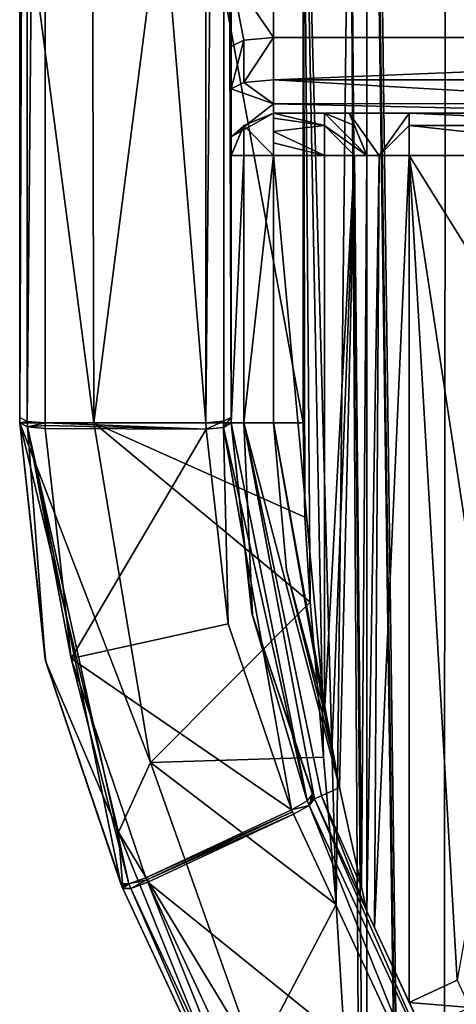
# Model space of a CAD drawing. Header units: millimetres. Extents: x -455 to 455, y -678 to 20.
# Tile 668 of 719: x -9 to -4, y -34 to -22. Entities that reach past the tile are written whole.
import ezdxf

# ---------------------------------------------------------------- set-up
doc = ezdxf.new("R2010")
doc.units = ezdxf.units.MM
doc.header["$LTSCALE"] = 65.185185
for name, color, linetype in [('284', 7, 'CONTINUOUS'), ('285', 7, 'CONTINUOUS'), ('286', 7, 'CONTINUOUS'), ('287', 7, 'CONTINUOUS'), ('288', 7, 'CONTINUOUS'), ('327', 7, 'CONTINUOUS'), ('328', 7, 'CONTINUOUS'), ('329', 7, 'CONTINUOUS'), ('330', 7, 'CONTINUOUS'), ('331', 7, 'CONTINUOUS'), ('332', 7, 'CONTINUOUS'), ('333', 7, 'CONTINUOUS'), ('334', 7, 'CONTINUOUS'), ('335', 7, 'CONTINUOUS'), ('336', 7, 'CONTINUOUS'), ('337', 7, 'CONTINUOUS'), ('338', 7, 'CONTINUOUS'), ('339', 7, 'CONTINUOUS'), ('340', 7, 'CONTINUOUS'), ('341', 7, 'CONTINUOUS'), ('342', 7, 'CONTINUOUS'), ('343', 7, 'CONTINUOUS'), ('344', 7, 'CONTINUOUS'), ('345', 7, 'CONTINUOUS'), ('346', 7, 'CONTINUOUS'), ('347', 7, 'CONTINUOUS'), ('348', 7, 'CONTINUOUS'), ('349', 7, 'CONTINUOUS'), ('350', 7, 'CONTINUOUS'), ('351', 7, 'CONTINUOUS'), ('352', 7, 'CONTINUOUS'), ('353', 7, 'CONTINUOUS'), ('354', 7, 'CONTINUOUS'), ('355', 7, 'CONTINUOUS'), ('358', 7, 'CONTINUOUS'), ('359', 7, 'CONTINUOUS'), ('362', 7, 'CONTINUOUS'), ('434', 7, 'CONTINUOUS'), ('435', 7, 'CONTINUOUS'), ('436', 7, 'CONTINUOUS'), ('437', 7, 'CONTINUOUS'), ('438', 7, 'CONTINUOUS'), ('439', 7, 'CONTINUOUS'), ('440', 7, 'CONTINUOUS'), ('441', 7, 'CONTINUOUS'), ('442', 7, 'CONTINUOUS'), ('443', 7, 'CONTINUOUS'), ('539', 7, 'CONTINUOUS'), ('547', 7, 'CONTINUOUS')]:
    doc.layers.add(name, color=color, linetype=linetype)

msp = doc.modelspace()

# ---------------------------------------------------------------- linework, layer by layer
at = {"layer": '284', "linetype": 'Continuous'}
for points in [[(-6.6, -27.084, -16.196), (-6.6, -3.939, -21.189), (-6.6, -14.205, -8.876), (-6.6, -27.084, -16.196)], [(-6.6, -21.872, -12.447), (-6.6, -27.084, -16.196), (-6.6, -14.205, -8.876), (-6.6, -21.872, -12.447)], [(-6.6, -27.154, -16.177), (-6.6, -27.084, -16.196), (-6.6, -21.872, -12.447), (-6.6, -27.154, -16.177)], [(-6.6, -22.711, -12.646), (-6.6, -27.154, -16.177), (-6.6, -21.872, -12.447), (-6.6, -22.711, -12.646)], [(-6.6, -23.211, -12.538), (-6.6, -27.154, -16.177), (-6.6, -22.711, -12.646), (-6.6, -23.211, -12.538)], [(-6.6, -23.778, -12.188), (-6.6, -27.154, -16.177), (-6.6, -23.211, -12.538), (-6.6, -23.778, -12.188)], [(-6.6, -24, -11.56), (-6.6, -27.154, -16.177), (-6.6, -23.778, -12.188), (-6.6, -24, -11.56)], [(-6.6, -27.154, 4.971), (-6.6, -27.154, -16.177), (-6.6, -24, 4.971), (-6.6, -27.154, 4.971)], [(-6.6, -24, 4.971), (-6.6, -27.154, -16.177), (-6.6, -24, -11.56), (-6.6, -24, 4.971)]]:
    msp.add_3dface(points, dxfattribs=at)
at = {"layer": '285', "linetype": 'Continuous'}
for points in [[(-6.686, -3.984, -21.402), (-6.6, -3.939, -21.189), (-6.6, -27.084, -16.196), (-6.686, -3.984, -21.402)], [(-6.9, -4.003, -21.489), (-6.686, -3.984, -21.402), (-6.9, -27.154, -16.487), (-6.9, -4.003, -21.489)], [(-6.9, -27.154, -16.487), (-6.686, -3.984, -21.402), (-6.688, -27.134, -16.402), (-6.9, -27.154, -16.487)], [(-6.686, -3.984, -21.402), (-6.6, -27.084, -16.196), (-6.688, -27.134, -16.402), (-6.686, -3.984, -21.402)]]:
    msp.add_3dface(points, dxfattribs=at)
at = {"layer": '286', "linetype": 'Continuous'}
for points in [[(-8.8, -4.003, -21.489), (-6.9, -4.003, -21.489), (-6.9, -27.154, -16.487), (-8.8, -4.003, -21.489)], [(-8.8, -4.003, -21.489), (-6.9, -27.154, -16.487), (-8.8, -27.154, -16.487), (-8.8, -4.003, -21.489)]]:
    msp.add_3dface(points, dxfattribs=at)
at = {"layer": '287', "linetype": 'Continuous'}
for points in [[(-9.1, -3.942, -21.189), (-9.012, -3.987, -21.403), (-9.1, -27.09, -16.194), (-9.1, -3.942, -21.189)], [(-9.1, -27.09, -16.194), (-9.012, -3.987, -21.403), (-9.012, -27.135, -16.402), (-9.1, -27.09, -16.194)], [(-9.012, -3.987, -21.403), (-8.8, -4.003, -21.489), (-9.012, -27.135, -16.402), (-9.012, -3.987, -21.403)], [(-8.8, -4.003, -21.489), (-8.8, -27.154, -16.487), (-9.012, -27.135, -16.402), (-8.8, -4.003, -21.489)]]:
    msp.add_3dface(points, dxfattribs=at)
at = {"layer": '288', "linetype": 'Continuous'}
for points in [[(-9.1, -3.942, -21.189), (-9.1, -27.09, -16.194), (-9.1, -8.693, -18.621), (-9.1, -3.942, -21.189)], [(-9.1, -8.693, -18.621), (-9.1, -27.09, -16.194), (-9.1, -17.744, -10.366), (-9.1, -8.693, -18.621)], [(-9.1, -17.744, -10.366), (-9.1, -27.09, -16.194), (-9.1, -27.154, -16.18), (-9.1, -17.744, -10.366)], [(-9.1, -20.49, 1.567), (-9.1, -17.744, -10.366), (-9.1, -27.154, -16.18), (-9.1, -20.49, 1.567)], [(-9.1, -27.154, 1.567), (-9.1, -20.49, 1.567), (-9.1, -27.154, -16.18), (-9.1, -27.154, 1.567)]]:
    msp.add_3dface(points, dxfattribs=at)
at = {"layer": '327', "linetype": 'Continuous'}
for points in [[(6.1, -22.606, -12.157), (-6.1, -22.606, -12.157), (-6.1, -22.186, -12.058), (6.1, -22.606, -12.157)], [(6.1, -22.186, -12.058), (6.1, -22.606, -12.157), (-6.1, -22.186, -12.058), (6.1, -22.186, -12.058)]]:
    msp.add_3dface(points, dxfattribs=at)
at = {"layer": '328', "linetype": 'Continuous'}
for points in [[(-6.6, -22.711, -12.646), (-6.6, -21.872, -12.447), (-6.454, -22.637, -12.3), (-6.6, -22.711, -12.646)], [(-6.1, -22.606, -12.157), (-6.6, -21.872, -12.447), (-6.1, -22.186, -12.058), (-6.1, -22.606, -12.157)], [(-6.6, -21.872, -12.447), (-6.1, -22.606, -12.157), (-6.454, -22.637, -12.3), (-6.6, -21.872, -12.447)]]:
    msp.add_3dface(points, dxfattribs=at)
at = {"layer": '329', "linetype": 'Continuous'}
for points in [[(-6.6, -23.211, -12.538), (-6.6, -22.711, -12.646), (-6.454, -22.637, -12.3), (-6.6, -23.211, -12.538)], [(-6.6, -23.211, -12.538), (-6.454, -22.637, -12.3), (-6.454, -23.136, -12.192), (-6.6, -23.211, -12.538)], [(-6.454, -22.637, -12.3), (-6.1, -22.606, -12.157), (-6.454, -23.136, -12.192), (-6.454, -22.637, -12.3)], [(-6.1, -22.606, -12.157), (-6.1, -23.105, -12.049), (-6.454, -23.136, -12.192), (-6.1, -22.606, -12.157)]]:
    msp.add_3dface(points, dxfattribs=at)
at = {"layer": '330', "linetype": 'Continuous'}
for points in [[(-6.1, -22.606, -12.157), (6.1, -22.606, -12.157), (-6.1, -23.105, -12.049), (-6.1, -22.606, -12.157)], [(-6.1, -23.105, -12.049), (6.1, -22.606, -12.157), (-1.25, -23.105, -12.049), (-6.1, -23.105, -12.049)]]:
    msp.add_3dface(points, dxfattribs=at)
at = {"layer": '331', "linetype": 'Continuous'}
for points in [[(-6.1, -23.105, -12.049), (-1.25, -23.105, -12.049), (-1.25, -23.386, -11.878), (-6.1, -23.105, -12.049)], [(-6.1, -23.105, -12.049), (-1.25, -23.386, -11.878), (-6.1, -23.389, -11.874), (-6.1, -23.105, -12.049)], [(-1.25, -23.386, -11.878), (-1.25, -23.5, -11.56), (-6.1, -23.389, -11.874), (-1.25, -23.386, -11.878)], [(-1.25, -23.5, -11.56), (-6.1, -23.5, -11.56), (-6.1, -23.389, -11.874), (-1.25, -23.5, -11.56)]]:
    msp.add_3dface(points, dxfattribs=at)
at = {"layer": '332', "linetype": 'Continuous'}
for points in [[(-6.454, -23.136, -12.192), (-6.1, -23.105, -12.049), (-6.1, -23.389, -11.874), (-6.454, -23.136, -12.192)], [(-6.6, -23.211, -12.538), (-6.454, -23.136, -12.192), (-6.1, -23.389, -11.874), (-6.6, -23.211, -12.538)], [(-6.6, -23.778, -12.188), (-6.6, -23.211, -12.538), (-6.1, -23.389, -11.874), (-6.6, -23.778, -12.188)], [(-6.1, -23.5, -11.56), (-6.6, -23.778, -12.188), (-6.1, -23.389, -11.874), (-6.1, -23.5, -11.56)], [(-6.6, -23.778, -12.188), (-6.1, -23.5, -11.56), (-6.454, -23.646, -11.56), (-6.6, -23.778, -12.188)], [(-6.6, -24, -11.56), (-6.6, -23.778, -12.188), (-6.454, -23.646, -11.56), (-6.6, -24, -11.56)]]:
    msp.add_3dface(points, dxfattribs=at)
at = {"layer": '333', "linetype": 'Continuous'}
for points in [[(-6.454, -23.646, -11.56), (-6.1, -23.5, -11.56), (-6.454, -23.646, 4.971), (-6.454, -23.646, -11.56)], [(-6.1, -23.5, -11.56), (-6.1, -23.5, 4.971), (-6.454, -23.646, 4.971), (-6.1, -23.5, -11.56)], [(-6.6, -24, 4.971), (-6.6, -24, -11.56), (-6.454, -23.646, -11.56), (-6.6, -24, 4.971)], [(-6.6, -24, 4.971), (-6.454, -23.646, -11.56), (-6.454, -23.646, 4.971), (-6.6, -24, 4.971)]]:
    msp.add_3dface(points, dxfattribs=at)
at = {"layer": '334', "linetype": 'Continuous'}
for points in [[(-6.1, -23.5, -11.56), (-1.25, -23.5, -11.56), (-1.25, -23.5, -6.65), (-6.1, -23.5, -11.56)], [(-6.1, -23.5, 4.971), (-6.1, -23.5, -11.56), (-5.5, -23.5, 4.971), (-6.1, -23.5, 4.971)], [(-6.1, -23.5, -11.56), (-1.25, -23.5, -6.65), (-4.5, -23.5, -6.65), (-6.1, -23.5, -11.56)], [(-5.5, -23.5, 4.971), (-6.1, -23.5, -11.56), (-5.5, -23.5, -5.65), (-5.5, -23.5, 4.971)], [(-5.5, -23.5, -5.65), (-6.1, -23.5, -11.56), (-5.207, -23.5, -6.357), (-5.5, -23.5, -5.65)], [(-5.207, -23.5, -6.357), (-6.1, -23.5, -11.56), (-4.5, -23.5, -6.65), (-5.207, -23.5, -6.357)]]:
    msp.add_3dface(points, dxfattribs=at)
at = {"layer": '335', "linetype": 'Continuous'}
for points in [[(-4.5, -23.5, -6.65), (-1.25, -23.5, -6.65), (-1.25, -23.646, -6.296), (-4.5, -23.5, -6.65)], [(-4.5, -23.5, -6.65), (-1.25, -23.646, -6.296), (-4.5, -23.646, -6.296), (-4.5, -23.5, -6.65)], [(-1.25, -24, -6.15), (-4.5, -24, -6.15), (-4.5, -23.646, -6.296), (-1.25, -24, -6.15)], [(-1.25, -23.646, -6.296), (-1.25, -24, -6.15), (-4.5, -23.646, -6.296), (-1.25, -23.646, -6.296)]]:
    msp.add_3dface(points, dxfattribs=at)
at = {"layer": '336', "linetype": 'Continuous'}
for points in [[(-4.5, -24, -6.15), (-1.25, -24, -6.15), (-1.25, -29.2, -6.15), (-4.5, -24, -6.15)], [(-4.498, -33.992, -6.15), (-4.5, -24, -6.15), (-3.933, -33.73, -6.15), (-4.498, -33.992, -6.15)], [(-3.933, -33.73, -6.15), (-4.5, -24, -6.15), (-3.442, -30.962, -6.15), (-3.933, -33.73, -6.15)], [(-3.442, -30.962, -6.15), (-4.5, -24, -6.15), (-1.25, -29.2, -6.15), (-3.442, -30.962, -6.15)]]:
    msp.add_3dface(points, dxfattribs=at)
at = {"layer": '337', "linetype": 'Continuous'}
for points in [[(-5, -24, -5.65), (-4.854, -24, -6.004), (-5, -32.913, -5.65), (-5, -24, -5.65)], [(-5, -32.913, -5.65), (-4.854, -24, -6.004), (-4.909, -33.109, -5.938), (-5, -32.913, -5.65)], [(-4.5, -24, -6.15), (-4.498, -33.992, -6.15), (-4.909, -33.109, -5.938), (-4.5, -24, -6.15)], [(-4.854, -24, -6.004), (-4.5, -24, -6.15), (-4.909, -33.109, -5.938), (-4.854, -24, -6.004)]]:
    msp.add_3dface(points, dxfattribs=at)
at = {"layer": '338', "linetype": 'Continuous'}
for points in [[(-5.5, -23.5, -5.65), (-5.207, -23.5, -6.357), (-5.146, -23.646, -5.65), (-5.5, -23.5, -5.65)], [(-5.207, -23.5, -6.357), (-4.5, -23.5, -6.65), (-4.854, -24, -6.004), (-5.207, -23.5, -6.357)], [(-5.207, -23.5, -6.357), (-4.854, -24, -6.004), (-5, -24, -5.65), (-5.207, -23.5, -6.357)], [(-5.207, -23.5, -6.357), (-5, -24, -5.65), (-5.146, -23.646, -5.65), (-5.207, -23.5, -6.357)], [(-4.5, -23.5, -6.65), (-4.5, -23.646, -6.296), (-4.854, -24, -6.004), (-4.5, -23.5, -6.65)], [(-4.5, -23.646, -6.296), (-4.5, -24, -6.15), (-4.854, -24, -6.004), (-4.5, -23.646, -6.296)]]:
    msp.add_3dface(points, dxfattribs=at)
at = {"layer": '339', "linetype": 'Continuous'}
for points in [[(-5.5, -23.5, 4.971), (-5.5, -23.5, -5.65), (-5.146, -23.646, -5.65), (-5.5, -23.5, 4.971)], [(-5.5, -23.5, 4.971), (-5.146, -23.646, -5.65), (-5.146, -23.646, 4.971), (-5.5, -23.5, 4.971)], [(-5.146, -23.646, -5.65), (-5, -24, -5.65), (-5.146, -23.646, 4.971), (-5.146, -23.646, -5.65)], [(-5, -24, -5.65), (-5, -24, 4.971), (-5.146, -23.646, 4.971), (-5, -24, -5.65)]]:
    msp.add_3dface(points, dxfattribs=at)
at = {"layer": '340', "linetype": 'Continuous'}
for points in [[(-5, -24, -5.65), (-5, -32.913, -5.65), (-5, -32.913, 4.971), (-5, -24, -5.65)], [(-5, -24, 4.971), (-5, -24, -5.65), (-5, -32.913, 4.971), (-5, -24, 4.971)]]:
    msp.add_3dface(points, dxfattribs=at)
at = {"layer": '341', "linetype": 'Continuous'}
for points in [[(-5.5, -24, 5.471), (-5.146, -24, 5.325), (-5.5, -30.566, 5.471), (-5.5, -24, 5.471)], [(-5.5, -30.566, 5.471), (-5.146, -24, 5.325), (-5.413, -31.029, 5.464), (-5.5, -30.566, 5.471)], [(-5.413, -31.029, 5.464), (-5.146, -24, 5.325), (-5.323, -31.455, 5.439), (-5.413, -31.029, 5.464)], [(-5.323, -31.455, 5.439), (-5.146, -24, 5.325), (-5.063, -32.631, 5.214), (-5.323, -31.455, 5.439)], [(-5.146, -24, 5.325), (-5, -24, 4.971), (-5.063, -32.631, 5.214), (-5.146, -24, 5.325)], [(-5, -24, 4.971), (-5, -32.913, 4.971), (-5.063, -32.631, 5.214), (-5, -24, 4.971)]]:
    msp.add_3dface(points, dxfattribs=at)
at = {"layer": '342', "linetype": 'Continuous'}
for points in [[(-5, -24, 4.971), (-5.5, -23.5, 4.971), (-5.146, -23.646, 4.971), (-5, -24, 4.971)], [(-5.5, -23.5, 4.971), (-5, -24, 4.971), (-5.5, -23.646, 5.325), (-5.5, -23.5, 4.971)], [(-5, -24, 4.971), (-5.146, -24, 5.325), (-5.5, -23.646, 5.325), (-5, -24, 4.971)], [(-5.146, -24, 5.325), (-5.5, -24, 5.471), (-5.5, -23.646, 5.325), (-5.146, -24, 5.325)]]:
    msp.add_3dface(points, dxfattribs=at)
at = {"layer": '343', "linetype": 'Continuous'}
for points in [[(-6.1, -23.5, 4.971), (-5.5, -23.5, 4.971), (-5.5, -23.646, 5.325), (-6.1, -23.5, 4.971)], [(-6.1, -23.5, 4.971), (-5.5, -23.646, 5.325), (-6.1, -23.557, 5.203), (-6.1, -23.5, 4.971)], [(-6.1, -23.557, 5.203), (-5.5, -23.646, 5.325), (-6.1, -23.715, 5.382), (-6.1, -23.557, 5.203)], [(-5.5, -23.646, 5.325), (-5.5, -24, 5.471), (-6.1, -23.715, 5.382), (-5.5, -23.646, 5.325)], [(-6.1, -23.715, 5.382), (-5.5, -24, 5.471), (-6.1, -23.85, 5.449), (-6.1, -23.715, 5.382)], [(-5.5, -24, 5.471), (-6.1, -24, 5.471), (-6.1, -23.85, 5.449), (-5.5, -24, 5.471)]]:
    msp.add_3dface(points, dxfattribs=at)
at = {"layer": '344', "linetype": 'Continuous'}
for points in [[(-5.5, -24, 5.471), (-5.5, -30.566, 5.471), (-6.1, -24, 5.471), (-5.5, -24, 5.471)], [(-6.1, -24, 5.471), (-5.5, -30.566, 5.471), (-6.1, -27.154, 5.471), (-6.1, -24, 5.471)], [(-6.1, -27.154, 5.471), (-5.5, -30.566, 5.471), (-5.949, -28.886, 5.471), (-6.1, -27.154, 5.471)]]:
    msp.add_3dface(points, dxfattribs=at)
at = {"layer": '345', "linetype": 'Continuous'}
for points in [[(-6.6, -27.154, 4.971), (-6.6, -24, 4.971), (-6.454, -24, 5.325), (-6.6, -27.154, 4.971)], [(-6.454, -27.154, 5.325), (-6.6, -27.154, 4.971), (-6.454, -24, 5.325), (-6.454, -27.154, 5.325)], [(-6.1, -24, 5.471), (-6.1, -27.154, 5.471), (-6.454, -27.154, 5.325), (-6.1, -24, 5.471)], [(-6.1, -24, 5.471), (-6.454, -27.154, 5.325), (-6.454, -24, 5.325), (-6.1, -24, 5.471)]]:
    msp.add_3dface(points, dxfattribs=at)
at = {"layer": '346', "linetype": 'Continuous'}
for points in [[(-6.6, -27.154, 4.971), (-6.454, -27.154, 5.325), (-6.351, -29.426, 4.971), (-6.6, -27.154, 4.971)], [(-6.1, -27.154, 5.471), (-5.323, -31.455, 5.439), (-6.454, -27.154, 5.325), (-6.1, -27.154, 5.471)], [(-6.454, -27.154, 5.325), (-5.323, -31.455, 5.439), (-5.536, -31.554, 5.255), (-6.454, -27.154, 5.325)], [(-6.351, -29.426, 4.971), (-6.454, -27.154, 5.325), (-5.616, -31.591, 4.971), (-6.351, -29.426, 4.971)], [(-5.616, -31.591, 4.971), (-6.454, -27.154, 5.325), (-5.536, -31.554, 5.255), (-5.616, -31.591, 4.971)], [(-5.413, -31.029, 5.464), (-5.323, -31.455, 5.439), (-6.1, -27.154, 5.471), (-5.413, -31.029, 5.464)], [(-5.413, -31.029, 5.464), (-6.1, -27.154, 5.471), (-5.949, -28.886, 5.471), (-5.413, -31.029, 5.464)], [(-5.5, -30.566, 5.471), (-5.413, -31.029, 5.464), (-5.949, -28.886, 5.471), (-5.5, -30.566, 5.471)]]:
    msp.add_3dface(points, dxfattribs=at)
at = {"layer": '347', "linetype": 'Continuous'}
for points in [[(-6.6, -27.154, -16.177), (-6.6, -27.154, 4.971), (-6.351, -29.426, 4.971), (-6.6, -27.154, -16.177)], [(-6.6, -27.154, -16.177), (-6.351, -29.426, 4.971), (-6.357, -29.4, -15.577), (-6.6, -27.154, -16.177)], [(-6.357, -29.4, -15.577), (-6.351, -29.426, 4.971), (-5.642, -31.535, -15.007), (-6.357, -29.4, -15.577)], [(-6.351, -29.426, 4.971), (-5.616, -31.591, 4.971), (-5.642, -31.535, -15.007), (-6.351, -29.426, 4.971)], [(-5.642, -31.535, -15.007), (-5.616, -31.591, 4.971), (-5.629, -31.563, -15.001), (-5.642, -31.535, -15.007)], [(-5.629, -31.563, -15.001), (-5.616, -31.591, 4.971), (-5.616, -31.591, -14.995), (-5.629, -31.563, -15.001)]]:
    msp.add_3dface(points, dxfattribs=at)
at = {"layer": '348', "linetype": 'Continuous'}
for points in [[(-6.691, -27.208, -16.386), (-6.6, -27.154, -16.177), (-5.703, -31.613, -15.214), (-6.691, -27.208, -16.386)], [(-6.6, -27.154, -16.177), (-6.357, -29.4, -15.577), (-5.703, -31.613, -15.214), (-6.6, -27.154, -16.177)], [(-6.899, -27.229, -16.468), (-6.691, -27.208, -16.386), (-6.636, -29.526, -15.87), (-6.899, -27.229, -16.468)], [(-6.636, -29.526, -15.87), (-6.691, -27.208, -16.386), (-5.888, -31.718, -15.3), (-6.636, -29.526, -15.87)], [(-5.888, -31.718, -15.3), (-6.691, -27.208, -16.386), (-5.703, -31.613, -15.214), (-5.888, -31.718, -15.3)], [(-6.357, -29.4, -15.577), (-5.642, -31.535, -15.007), (-5.703, -31.613, -15.214), (-6.357, -29.4, -15.577)]]:
    msp.add_3dface(points, dxfattribs=at)
at = {"layer": '349', "linetype": 'Continuous'}
for points in [[(-6.9, -27.154, -16.487), (-6.688, -27.134, -16.402), (-6.899, -27.229, -16.468), (-6.9, -27.154, -16.487)], [(-6.688, -27.134, -16.402), (-6.691, -27.208, -16.386), (-6.899, -27.229, -16.468), (-6.688, -27.134, -16.402)], [(-6.6, -27.084, -16.196), (-6.6, -27.154, -16.177), (-6.691, -27.208, -16.386), (-6.6, -27.084, -16.196)], [(-6.688, -27.134, -16.402), (-6.6, -27.084, -16.196), (-6.691, -27.208, -16.386), (-6.688, -27.134, -16.402)]]:
    msp.add_3dface(points, dxfattribs=at)
at = {"layer": '350', "linetype": 'Continuous'}
for points in [[(-8.8, -27.154, -16.487), (-6.9, -27.154, -16.487), (-6.899, -27.229, -16.468), (-8.8, -27.154, -16.487)], [(-8.8, -27.154, -16.487), (-6.899, -27.229, -16.468), (-8.8, -27.186, -16.48), (-8.8, -27.154, -16.487)], [(-8.8, -27.186, -16.48), (-6.899, -27.229, -16.468), (-8.8, -27.219, -16.473), (-8.8, -27.186, -16.48)], [(-8.8, -27.219, -16.473), (-6.899, -27.229, -16.468), (-8.492, -29.932, -15.873), (-8.8, -27.219, -16.473)], [(-6.899, -27.229, -16.468), (-6.636, -29.526, -15.87), (-8.492, -29.932, -15.873), (-6.899, -27.229, -16.468)], [(-6.636, -29.526, -15.87), (-5.888, -31.718, -15.3), (-8.492, -29.932, -15.873), (-6.636, -29.526, -15.87)], [(-8.492, -29.932, -15.873), (-5.888, -31.718, -15.3), (-7.61, -32.521, -15.3), (-8.492, -29.932, -15.873)]]:
    msp.add_3dface(points, dxfattribs=at)
at = {"layer": '351', "linetype": 'Continuous'}
for points in [[(-9.1, -27.09, -16.194), (-9.012, -27.135, -16.402), (-9.1, -27.154, -16.18), (-9.1, -27.09, -16.194)], [(-9.1, -27.154, -16.18), (-9.012, -27.135, -16.402), (-9.009, -27.2, -16.391), (-9.1, -27.154, -16.18)], [(-9.012, -27.135, -16.402), (-8.8, -27.154, -16.487), (-9.009, -27.2, -16.391), (-9.012, -27.135, -16.402)], [(-8.8, -27.154, -16.487), (-8.8, -27.186, -16.48), (-9.009, -27.2, -16.391), (-8.8, -27.154, -16.487)], [(-8.8, -27.186, -16.48), (-8.8, -27.219, -16.473), (-9.009, -27.2, -16.391), (-8.8, -27.186, -16.48)]]:
    msp.add_3dface(points, dxfattribs=at)
at = {"layer": '352', "linetype": 'Continuous'}
for points in [[(-9.1, -27.154, -16.18), (-9.009, -27.2, -16.391), (-8.798, -29.941, -15.578), (-9.1, -27.154, -16.18)], [(-8.8, -27.219, -16.473), (-8.492, -29.932, -15.873), (-9.009, -27.2, -16.391), (-8.8, -27.219, -16.473)], [(-9.009, -27.2, -16.391), (-8.492, -29.932, -15.873), (-7.81, -32.594, -15.214), (-9.009, -27.2, -16.391)], [(-8.798, -29.941, -15.578), (-9.009, -27.2, -16.391), (-7.907, -32.594, -15.006), (-8.798, -29.941, -15.578)], [(-7.907, -32.594, -15.006), (-9.009, -27.2, -16.391), (-7.81, -32.594, -15.214), (-7.907, -32.594, -15.006)], [(-8.492, -29.932, -15.873), (-7.61, -32.521, -15.3), (-7.81, -32.594, -15.214), (-8.492, -29.932, -15.873)]]:
    msp.add_3dface(points, dxfattribs=at)
at = {"layer": '353', "linetype": 'Continuous'}
for points in [[(-9.1, -27.154, 1.567), (-9.1, -27.154, -16.18), (-8.798, -29.941, -15.578), (-9.1, -27.154, 1.567)], [(-9.1, -27.154, 1.567), (-8.798, -29.941, -15.578), (-8.791, -29.971, 1.653), (-9.1, -27.154, 1.567)], [(-8.798, -29.941, -15.578), (-7.907, -32.594, -15.006), (-8.791, -29.971, 1.653), (-8.798, -29.941, -15.578)], [(-8.791, -29.971, 1.653), (-7.907, -32.594, -15.006), (-7.895, -32.621, -15), (-8.791, -29.971, 1.653)], [(-7.882, -32.648, 1.924), (-8.791, -29.971, 1.653), (-7.882, -32.648, -14.995), (-7.882, -32.648, 1.924)], [(-7.882, -32.648, -14.995), (-8.791, -29.971, 1.653), (-7.895, -32.621, -15), (-7.882, -32.648, -14.995)]]:
    msp.add_3dface(points, dxfattribs=at)
at = {"layer": '354', "linetype": 'Continuous'}
for points in [[(-9.1, -27.154, 1.567), (-8.791, -29.971, 1.653), (-7.932, -31.982, 3.749), (-9.1, -27.154, 1.567)], [(-8.226, -27.154, 5.202), (-9.1, -27.154, 1.567), (-7.556, -31.162, 5.454), (-8.226, -27.154, 5.202)], [(-7.556, -31.162, 5.454), (-9.1, -27.154, 1.567), (-7.932, -31.982, 3.749), (-7.556, -31.162, 5.454)], [(-5.753, -27.154, 8.075), (-8.226, -27.154, 5.202), (-5.73, -28.267, 8.091), (-5.753, -27.154, 8.075)], [(-5.73, -28.267, 8.091), (-8.226, -27.154, 5.202), (-5.667, -29.267, 8.14), (-5.73, -28.267, 8.091)], [(-5.667, -29.267, 8.14), (-8.226, -27.154, 5.202), (-7.556, -31.162, 5.454), (-5.667, -29.267, 8.14)], [(-8.791, -29.971, 1.653), (-7.882, -32.648, 1.924), (-7.932, -31.982, 3.749), (-8.791, -29.971, 1.653)]]:
    msp.add_3dface(points, dxfattribs=at)
at = {"layer": '355', "linetype": 'Continuous'}
for points in [[(-7.204, -19.251, 6.738), (-5.753, -27.154, 8.075), (-5.753, -18.644, 8.075), (-7.204, -19.251, 6.738)], [(-8.243, -19.805, 5.169), (-8.226, -27.154, 5.202), (-7.204, -19.251, 6.738), (-8.243, -19.805, 5.169)], [(-8.226, -27.154, 5.202), (-5.753, -27.154, 8.075), (-7.204, -19.251, 6.738), (-8.226, -27.154, 5.202)], [(-9.1, -20.49, 1.567), (-8.226, -27.154, 5.202), (-8.243, -19.805, 5.169), (-9.1, -20.49, 1.567)], [(-9.1, -20.49, 1.567), (-9.1, -27.154, 1.567), (-8.226, -27.154, 5.202), (-9.1, -20.49, 1.567)]]:
    msp.add_3dface(points, dxfattribs=at)
at = {"layer": '358', "linetype": 'Continuous'}
for points in [[(-5, -18.202, 9.539), (-5.2, -18.457, 8.715), (-5, -41.71, 9.539), (-5, -18.202, 9.539)], [(-5.2, -18.457, 8.715), (-5.753, -18.644, 8.075), (-5.361, -32.835, 8.457), (-5.2, -18.457, 8.715)], [(-5.082, -37.392, 9.001), (-5.2, -18.457, 8.715), (-5.361, -32.835, 8.457), (-5.082, -37.392, 9.001)], [(-5, -41.71, 9.539), (-5.2, -18.457, 8.715), (-5.082, -37.392, 9.001), (-5, -41.71, 9.539)], [(-5.753, -27.154, 8.075), (-5.73, -28.267, 8.091), (-5.753, -18.644, 8.075), (-5.753, -27.154, 8.075)], [(-5.73, -28.267, 8.091), (-5.667, -29.267, 8.14), (-5.753, -18.644, 8.075), (-5.73, -28.267, 8.091)], [(-5.753, -18.644, 8.075), (-5.667, -29.267, 8.14), (-5.51, -31.096, 8.283), (-5.753, -18.644, 8.075)], [(-5.361, -32.835, 8.457), (-5.753, -18.644, 8.075), (-5.51, -31.096, 8.283), (-5.361, -32.835, 8.457)]]:
    msp.add_3dface(points, dxfattribs=at)
at = {"layer": '359', "linetype": 'Continuous'}
for points in [[(-5, -15.422, 13.581), (-5, -41.71, 9.539), (-5, -11.764, 16.85), (-5, -15.422, 13.581)], [(-5, -11.764, 16.85), (-5, -41.71, 9.539), (-5, -74.7, 16.85), (-5, -11.764, 16.85)], [(-5, -18.202, 9.539), (-5, -41.71, 9.539), (-5, -15.422, 13.581), (-5, -18.202, 9.539)]]:
    msp.add_3dface(points, dxfattribs=at)
at = {"layer": '362', "linetype": 'Continuous'}
for points in [[(-2, -74.7, 19.85), (-2, 0, 19.85), (-4.057, -6.354, 19.034), (-2, -74.7, 19.85)], [(-4.057, -6.354, 19.034), (-4.963, -10.89, 17.318), (-4.121, -74.7, 18.971), (-4.057, -6.354, 19.034)], [(-2, -74.7, 19.85), (-4.057, -6.354, 19.034), (-4.121, -74.7, 18.971), (-2, -74.7, 19.85)], [(-4.963, -10.89, 17.318), (-4.991, -11.34, 17.084), (-4.121, -74.7, 18.971), (-4.963, -10.89, 17.318)], [(-4.991, -11.34, 17.084), (-5, -11.764, 16.85), (-4.121, -74.7, 18.971), (-4.991, -11.34, 17.084)], [(-5, -11.764, 16.85), (-5, -74.7, 16.85), (-4.121, -74.7, 18.971), (-5, -11.764, 16.85)]]:
    msp.add_3dface(points, dxfattribs=at)
at = {"layer": '434', "linetype": 'Continuous'}
for points in [[(-4.498, -33.992, -6.15), (-3.933, -33.73, -6.15), (-3.783, -34.051, -6.296), (-4.498, -33.992, -6.15)], [(-4.498, -33.992, -6.15), (-3.783, -34.051, -6.296), (-4.346, -34.315, -6.298), (-4.498, -33.992, -6.15)]]:
    msp.add_3dface(points, dxfattribs=at)
at = {"layer": '435', "linetype": 'Continuous'}
for points in [[(-5, -32.913, 4.971), (-5, -32.913, -5.65), (-5.616, -31.591, 4.971), (-5, -32.913, 4.971)], [(-5.616, -31.591, 4.971), (-5, -32.913, -5.65), (-5.616, -31.591, -14.995), (-5.616, -31.591, 4.971)], [(-5.616, -31.591, -14.995), (-5, -32.913, -5.65), (-3.975, -35.111, -14.234), (-5.616, -31.591, -14.995)], [(-5, -32.913, -5.65), (-4.909, -33.109, -5.938), (-4.285, -34.446, -10.15), (-5, -32.913, -5.65)], [(-5, -32.913, -5.65), (-4.285, -34.446, -10.15), (-3.952, -35.16, -14.225), (-5, -32.913, -5.65)], [(-3.975, -35.111, -14.234), (-5, -32.913, -5.65), (-3.952, -35.16, -14.225), (-3.975, -35.111, -14.234)], [(-4.909, -33.109, -5.938), (-4.498, -33.992, -6.15), (-4.346, -34.315, -6.298), (-4.909, -33.109, -5.938)], [(-4.909, -33.109, -5.938), (-4.285, -34.446, -6.65), (-4.285, -34.446, -10.15), (-4.909, -33.109, -5.938)], [(-4.285, -34.446, -6.65), (-4.909, -33.109, -5.938), (-4.346, -34.315, -6.298), (-4.285, -34.446, -6.65)]]:
    msp.add_3dface(points, dxfattribs=at)
at = {"layer": '436', "linetype": 'Continuous'}
for points in [[(-5.681, -31.667, -15.206), (-5.616, -31.591, -14.995), (-4.039, -35.183, -14.443), (-5.681, -31.667, -15.206)], [(-5.616, -31.591, -14.995), (-3.975, -35.111, -14.234), (-4.039, -35.183, -14.443), (-5.616, -31.591, -14.995)], [(-5.864, -31.77, -15.289), (-5.681, -31.667, -15.206), (-4.224, -35.287, -14.529), (-5.864, -31.77, -15.289)], [(-4.224, -35.287, -14.529), (-5.681, -31.667, -15.206), (-4.039, -35.183, -14.443), (-4.224, -35.287, -14.529)]]:
    msp.add_3dface(points, dxfattribs=at)
at = {"layer": '437', "linetype": 'Continuous'}
for points in [[(-5.703, -31.613, -15.214), (-5.642, -31.535, -15.007), (-5.681, -31.667, -15.206), (-5.703, -31.613, -15.214)], [(-5.642, -31.535, -15.007), (-5.629, -31.563, -15.001), (-5.681, -31.667, -15.206), (-5.642, -31.535, -15.007)], [(-5.629, -31.563, -15.001), (-5.616, -31.591, -14.995), (-5.681, -31.667, -15.206), (-5.629, -31.563, -15.001)], [(-5.888, -31.718, -15.3), (-5.703, -31.613, -15.214), (-5.681, -31.667, -15.206), (-5.888, -31.718, -15.3)], [(-5.888, -31.718, -15.3), (-5.681, -31.667, -15.206), (-5.864, -31.77, -15.289), (-5.888, -31.718, -15.3)], [(-5.888, -31.718, -15.3), (-5.864, -31.77, -15.289), (-5.876, -31.744, -15.295), (-5.888, -31.718, -15.3)]]:
    msp.add_3dface(points, dxfattribs=at)
at = {"layer": '438', "linetype": 'Continuous'}
for points in [[(-7.61, -32.521, -15.3), (-5.888, -31.718, -15.3), (-5.876, -31.744, -15.295), (-7.61, -32.521, -15.3)], [(-7.61, -32.521, -15.3), (-5.876, -31.744, -15.295), (-7.598, -32.547, -15.295), (-7.61, -32.521, -15.3)], [(-5.876, -31.744, -15.295), (-5.864, -31.77, -15.289), (-7.598, -32.547, -15.295), (-5.876, -31.744, -15.295)], [(-7.598, -32.547, -15.295), (-5.864, -31.77, -15.289), (-7.586, -32.573, -15.289), (-7.598, -32.547, -15.295)], [(-5.864, -31.77, -15.289), (-4.224, -35.287, -14.529), (-7.586, -32.573, -15.289), (-5.864, -31.77, -15.289)], [(-7.586, -32.573, -15.289), (-4.224, -35.287, -14.529), (-5.946, -36.09, -14.529), (-7.586, -32.573, -15.289)]]:
    msp.add_3dface(points, dxfattribs=at)
at = {"layer": '439', "linetype": 'Continuous'}
for points in [[(-7.81, -32.594, -15.214), (-7.61, -32.521, -15.3), (-7.598, -32.547, -15.295), (-7.81, -32.594, -15.214)], [(-7.907, -32.594, -15.006), (-7.81, -32.594, -15.214), (-7.895, -32.621, -15), (-7.907, -32.594, -15.006)], [(-7.81, -32.594, -15.214), (-7.882, -32.648, -14.995), (-7.895, -32.621, -15), (-7.81, -32.594, -15.214)], [(-7.882, -32.648, -14.995), (-7.81, -32.594, -15.214), (-7.788, -32.649, -15.2), (-7.882, -32.648, -14.995)], [(-7.81, -32.594, -15.214), (-7.598, -32.547, -15.295), (-7.788, -32.649, -15.2), (-7.81, -32.594, -15.214)], [(-7.598, -32.547, -15.295), (-7.586, -32.573, -15.289), (-7.788, -32.649, -15.2), (-7.598, -32.547, -15.295)]]:
    msp.add_3dface(points, dxfattribs=at)
at = {"layer": '440', "linetype": 'Continuous'}
for points in [[(-7.788, -32.649, -15.2), (-7.586, -32.573, -15.289), (-6.145, -36.164, -14.443), (-7.788, -32.649, -15.2)], [(-7.586, -32.573, -15.289), (-5.946, -36.09, -14.529), (-6.145, -36.164, -14.443), (-7.586, -32.573, -15.289)], [(-7.882, -32.648, -14.995), (-7.788, -32.649, -15.2), (-6.242, -36.165, -14.235), (-7.882, -32.648, -14.995)], [(-6.242, -36.165, -14.235), (-7.788, -32.649, -15.2), (-6.145, -36.164, -14.443), (-6.242, -36.165, -14.235)]]:
    msp.add_3dface(points, dxfattribs=at)
at = {"layer": '441', "linetype": 'Continuous'}
for points in [[(-7.882, -32.648, 1.924), (-7.882, -32.648, -14.995), (-6.242, -36.165, -14.235), (-7.882, -32.648, 1.924)], [(-7.882, -32.648, 1.924), (-6.242, -36.165, -14.235), (-6.218, -36.216, -14.224), (-7.882, -32.648, 1.924)], [(-6.962, -34.622, 2.772), (-7.882, -32.648, 1.924), (-6.218, -36.216, -14.224), (-6.962, -34.622, 2.772)]]:
    msp.add_3dface(points, dxfattribs=at)
at = {"layer": '442', "linetype": 'Continuous'}
for points in [[(-5.667, -29.267, 8.14), (-7.556, -31.162, 5.454), (-5.51, -31.096, 8.283), (-5.667, -29.267, 8.14)], [(-7.556, -31.162, 5.454), (-5.361, -32.835, 8.457), (-5.51, -31.096, 8.283), (-7.556, -31.162, 5.454)], [(-7.556, -31.162, 5.454), (-7.932, -31.982, 3.749), (-6.313, -34.649, 6.247), (-7.556, -31.162, 5.454)], [(-5.361, -32.835, 8.457), (-7.556, -31.162, 5.454), (-6.313, -34.649, 6.247), (-5.361, -32.835, 8.457)], [(-7.932, -31.982, 3.749), (-7.882, -32.648, 1.924), (-6.218, -36.216, 3.649), (-7.932, -31.982, 3.749)], [(-7.932, -31.982, 3.749), (-6.218, -36.216, 3.649), (-6.313, -34.649, 6.247), (-7.932, -31.982, 3.749)], [(-7.882, -32.648, 1.924), (-6.962, -34.622, 2.772), (-6.218, -36.216, 3.649), (-7.882, -32.648, 1.924)]]:
    msp.add_3dface(points, dxfattribs=at)
at = {"layer": '443', "linetype": 'Continuous'}
msp.add_3dface([(-5.082, -37.392, 9.001), (-5.361, -32.835, 8.457), (-6.313, -34.649, 6.247), (-5.082, -37.392, 9.001)], dxfattribs=at)
at = {"layer": '539', "linetype": 'Continuous'}
for points in [[(-5.323, -31.455, 5.439), (-5.063, -32.631, 5.214), (-5.536, -31.554, 5.255), (-5.323, -31.455, 5.439)], [(-5, -32.913, 4.971), (-5.616, -31.591, 4.971), (-5.536, -31.554, 5.255), (-5, -32.913, 4.971)], [(-5.063, -32.631, 5.214), (-5, -32.913, 4.971), (-5.536, -31.554, 5.255), (-5.063, -32.631, 5.214)]]:
    msp.add_3dface(points, dxfattribs=at)
at = {"layer": '547', "linetype": 'Continuous'}
for points in [[(-6.454, -23.646, 4.971), (-6.1, -23.5, 4.971), (-6.1, -24, 5.471), (-6.454, -23.646, 4.971)], [(-6.1, -24, 5.471), (-6.1, -23.5, 4.971), (-6.1, -23.557, 5.203), (-6.1, -24, 5.471)], [(-6.1, -24, 5.471), (-6.1, -23.557, 5.203), (-6.1, -23.715, 5.382), (-6.1, -24, 5.471)], [(-6.6, -24, 4.971), (-6.454, -23.646, 4.971), (-6.454, -24, 5.325), (-6.6, -24, 4.971)], [(-6.454, -23.646, 4.971), (-6.1, -24, 5.471), (-6.454, -24, 5.325), (-6.454, -23.646, 4.971)], [(-6.1, -24, 5.471), (-6.1, -23.715, 5.382), (-6.1, -23.85, 5.449), (-6.1, -24, 5.471)]]:
    msp.add_3dface(points, dxfattribs=at)

doc.saveas('drawing.dxf')
